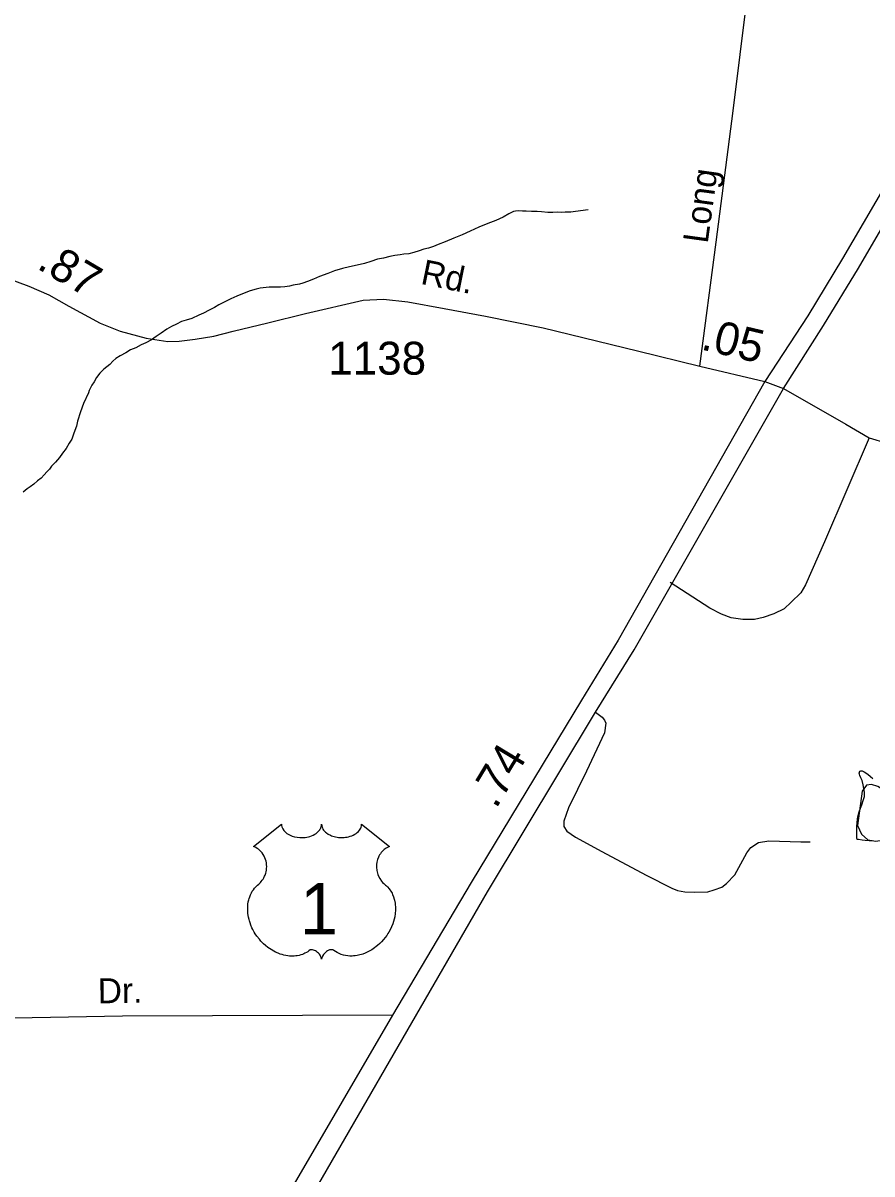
# Model space of a CAD drawing. Extents: x 2126262 to 2293712, y 749403 to 919119.
# Drawn here: x 2144211 to 2147437, y 828776 to 833147 of the extents above; entities that cross this region are included whole.
import ezdxf

# ---------------------------------------------------------------- set-up
doc = ezdxf.new("R2010")
doc.units = 0
for name, color, linetype in [('Exist Hydrographic Misc Water Feature', 7, 'Continuous'), ('Exist Hydrographic Pond Under 1500 Sq Ft', 7, 'Continuous'), ('Exist Road Non-System Type 51', 7, 'Continuous'), ('Exist Road Non-System Type 51 Label', 7, 'Continuous'), ('Exist Road Primary US Divided Attributed', 7, 'Continuous'), ('Exist Road Primary US Mileage Hundredths English Label', 7, 'Continuous'), ('Exist Road Primary US Shield CELL', 7, 'Continuous'), ('Exist Road Primary US Shield Number Label', 7, 'Continuous'), ('Exist Road Secondary Mileage Hundredths English Label', 7, 'Continuous'), ('Exist Road Secondary Type 51 Attributed', 7, 'Continuous'), ('Exist Road Secondary Type 51 Label', 7, 'Continuous'), ('Exist Road Secondary Type 51 Number Label', 7, 'Continuous')]:
    doc.layers.add(name, color=color, linetype=linetype)

msp = doc.modelspace()

# ---------------------------------------------------------------- linework, layer by layer
at = {"layer": 'Exist Hydrographic Misc Water Feature'}
for points in [[(2146358.1, 832437.3), (2146310.3, 832431.1), (2146292, 832429), (2146270.3, 832428.6), (2146256.2, 832427.9), (2146240.2, 832428.3), (2146224.4, 832427.9), (2146204.5, 832428.1), (2146180.5, 832429.6), (2146164.1, 832431.3), (2146142.6, 832431.3), (2146122.5, 832433.2), (2146108.3, 832432.9), (2146092.5, 832434.5), (2146082.3, 832432.3), (2146074.5, 832431.1), (2146056.4, 832422.1), (2146034.5, 832410.4), (2146006.8, 832397.9), (2145976.9, 832386.2), (2145943.1, 832371.5), (2145909.2, 832357.1), (2145879.3, 832343), (2145847.5, 832330.8), (2145815.3, 832316.6), (2145787.8, 832306.5), (2145769.8, 832297.9), (2145751.7, 832291.7), (2145734.1, 832287.8), (2145716.1, 832281.6), (2145695.8, 832275.4), (2145676.1, 832271.1), (2145657.8, 832269), (2145643.9, 832266.6), (2145624, 832264.7), (2145604.1, 832260.1), (2145580.1, 832254), (2145558.2, 832250.4), (2145532.3, 832242.1), (2145508.3, 832233.6), (2145480, 832227.3), (2145450.7, 832221.6), (2145424.5, 832214.6), (2145394.5, 832206.1), (2145369.1, 832196.2), (2145336.9, 832184.5), (2145314.8, 832174.4), (2145291, 832165.8), (2145273.4, 832159.6), (2145261.3, 832155.7), (2145237.1, 832151.3), (2145223.3, 832147.3), (2145205.1, 832145.2), (2145189.3, 832144.7), (2145167.1, 832144.4), (2145145.4, 832144.1), (2145111.6, 832139.9), (2145097.2, 832135.9), (2145073.2, 832129.8), (2145051.1, 832121.4), (2145023.6, 832109.7), (2144999.8, 832099.6), (2144975.6, 832086.9), (2144954.1, 832076.9), (2144937.9, 832066.3), (2144917.8, 832056.3), (2144896.1, 832045.8), (2144878.2, 832038), (2144852.4, 832025.3), (2144830, 832019.3), (2144812.4, 832013.1), (2144794.3, 832003.6), (2144774.7, 831995.2), (2144756.8, 831985), (2144735.1, 831968.8), (2144716.8, 831956.9), (2144699, 831944.2), (2144677.1, 831932.1), (2144659.2, 831924.7), (2144639.3, 831914.3), (2144619.4, 831905.5), (2144601.6, 831895.3), (2144579.7, 831883.6), (2144563.9, 831873), (2144551.8, 831863.4), (2144540.3, 831850.6), (2144518.1, 831833.2), (2144502.4, 831816.9), (2144490.3, 831801), (2144480.8, 831784.5), (2144472.4, 831772.4), (2144462.6, 831752), (2144458.9, 831742.4), (2144441, 831701.7), (2144429.6, 831670.2), (2144417.9, 831635.8), (2144414.2, 831616.1), (2144404.1, 831590), (2144396.5, 831567.2), (2144386.5, 831552.1)], [(2144386.5, 831552.1), (2144375, 831531.6), (2144361.3, 831513.3), (2144348.8, 831497), (2144333.6, 831479.4), (2144319.2, 831464.9), (2144311.7, 831452.7), (2144301.6, 831442.8), (2144291.6, 831431), (2144279.7, 831419), (2144265.7, 831408.5), (2144252.2, 831396.4), (2144238, 831385.9), (2144226.1, 831378.4), (2144210.6, 831366.1)], [(2147437.5, 830040.8), (2147425.8, 830041.8), (2147411, 830042.8), (2147398.9, 830043.8), (2147384.8, 830046), (2147380.7, 830046.6), (2147379, 830051.7), (2147378.4, 830064), (2147379, 830079.7), (2147379.4, 830095.8), (2147380.1, 830109.9), (2147381.3, 830124.8), (2147384.4, 830137.7), (2147388.1, 830151.8), (2147392.8, 830165.3), (2147397.3, 830177.5), (2147403.4, 830194.1), (2147407.5, 830210.1), (2147407.5, 830225.9), (2147405.1, 830239.6), (2147403, 830254.6), (2147398.7, 830270.2), (2147394.4, 830280.2), (2147390.5, 830290.1), (2147388.9, 830294.4), (2147388.3, 830298.6), (2147388.5, 830302.6), (2147390.7, 830305.9), (2147394, 830307.5), (2147399.3, 830307), (2147406.5, 830303.9), (2147421.1, 830294.4), (2147430.3, 830286.1), (2147440.3, 830277.7)]]:
    msp.add_lwpolyline(points, dxfattribs=at)
at = {"layer": 'Exist Hydrographic Pond Under 1500 Sq Ft'}
msp.add_lwpolyline([(2147450.6, 830040.4), (2147499.2, 830047.5), (2147533, 830072.4), (2147561.5, 830102.7), (2147565, 830120.5), (2147549.7, 830140.1), (2147538.3, 830172.2), (2147515.2, 830211.3), (2147458.2, 830248.1), (2147435.1, 830255.8), (2147415.5, 830252.3), (2147398.6, 830229.6), (2147381.7, 830099.1), (2147396.6, 830066.1), (2147420.9, 830045.7), (2147450.6, 830040.4)], dxfattribs=at)
at = {"layer": 'Exist Road Non-System Type 51'}
msp.add_line((2145615.1, 829379.3), (2144588.8, 829376.1), dxfattribs=at)
for points in [[(2147100, 831759.4), (2147337.1, 831624.1), (2147425.9, 831572.4)], [(2147425.9, 831572.4), (2147255.8, 831176.6), (2147183.6, 831013.9), (2147166.4, 830983.1), (2147129.4, 830947.3), (2147102.3, 830922.7), (2147064.1, 830903), (2147023.4, 830889.4), (2146990.1, 830882), (2146945.7, 830882), (2146901.3, 830888.2), (2146864.3, 830901.7), (2146820, 830925.1), (2146669.8, 831022.6)], [(2147425.9, 831572.4), (2147560.3, 831531.7), (2147682.3, 831516.9), (2148159.4, 831466.3)], [(2146385.7, 830529.6), (2146410.9, 830511.4), (2146420.7, 830499.5), (2146424.9, 830488.3), (2146419.6, 830451.2), (2146351.8, 830306.3), (2146282.9, 830166.3), (2146265.7, 830116.6), (2146265, 830095.5), (2146276.9, 830078), (2146310.5, 830054.9), (2146410.5, 830000.3), (2146578.8, 829911.4), (2146676.4, 829861.7), (2146698.1, 829853.3), (2146725.4, 829847.7), (2146761.1, 829846.3), (2146812.5, 829847.7), (2146837, 829854.7), (2146865.6, 829865.2), (2146883.1, 829879.9), (2146915, 829912.1), (2146960.4, 829996.1), (2146976.5, 830015.7), (2147005.2, 830035.3), (2147044.1, 830040.9), (2147165.8, 830038.1), (2147201.8, 830037.4)], [(2144588.8, 829376.1), (2142873.2, 829344.2)]]:
    msp.add_lwpolyline(points, dxfattribs=at)
at = {"layer": 'Exist Road Primary US Divided Attributed'}
for points in [[(2148587.4, 834435.9), (2147803.3, 833100.8), (2147755.1, 833006.3), (2147529.4, 832604), (2147324.5, 832252.8), (2147192.4, 832035.8), (2147029.8, 831785.5)], [(2147100, 831759.4), (2147252.6, 831998.3), (2147385.4, 832216.5), (2147590.7, 832568.2), (2147827.5, 833010.3), (2147911.9, 833153), (2147984.2, 833261.6), (2148636.6, 834396.7)], [(2147029.8, 831785.5), (2146472.3, 830803.5), (2146332.3, 830575.6), (2145914, 829883.7), (2145615.1, 829379.3), (2145041.4, 828395.6)], [(2145146.3, 828412.4), (2145975.2, 829847.8), (2146385.7, 830529.6), (2146533.3, 830767.3), (2147100, 831759.4)]]:
    msp.add_lwpolyline(points, dxfattribs=at)
at = {"layer": 'Exist Road Primary US Shield CELL'}
msp.add_lwpolyline([(2145193.1, 830104.4), (2145193.4, 830100), (2145194.5, 830094.8), (2145195.3, 830092.1), (2145197.7, 830086.9), (2145201.7, 830080.9), (2145207.4, 830074.9), (2145213.7, 830069.7), (2145218, 830066.9), (2145225.2, 830063), (2145233.4, 830059.6), (2145242.6, 830056.9), (2145251.9, 830055), (2145262.2, 830053.9), (2145272.3, 830053.7), (2145283.2, 830054.5), (2145295.3, 830056.9), (2145300.8, 830058.3), (2145307.1, 830060.4), (2145312.8, 830062.8), (2145319.2, 830066.2), (2145324.3, 830069.5), (2145328.2, 830072.4), (2145333.9, 830077.8), (2145338.4, 830083.4), (2145340.3, 830086.5), (2145341.9, 830089.5), (2145344.1, 830095.9), (2145344.8, 830098.8), (2145345.2, 830104.6), (2145345.6, 830099.7), (2145346.1, 830096.6), (2145346.9, 830093.6), (2145348.1, 830090.4), (2145350.4, 830085.9), (2145352.9, 830082.1), (2145357.6, 830076.5), (2145360.6, 830073.8), (2145363.3, 830071.6), (2145370.5, 830066.6), (2145379, 830062.3), (2145383.1, 830060.5), (2145387.4, 830059), (2145392.8, 830057.4), (2145398.4, 830056.1), (2145403.9, 830055.1), (2145409.5, 830054.3), (2145415.3, 830053.9), (2145420, 830053.7), (2145425.8, 830053.8), (2145431.1, 830054.1), (2145436.6, 830054.7), (2145442.6, 830055.7), (2145447.4, 830056.8), (2145453.8, 830058.5), (2145459.6, 830060.6), (2145464.7, 830062.8), (2145471.3, 830066.2), (2145476.6, 830069.6), (2145480.5, 830072.7), (2145485.2, 830077), (2145489.6, 830082.1), (2145492.1, 830085.8), (2145493.9, 830089.6), (2145495.6, 830093.6), (2145496.7, 830097.9), (2145497.2, 830101.6), (2145497.3, 830104.7), (2145603.6, 830020.1), (2145601.1, 830019.1), (2145595.3, 830016.3), (2145590.7, 830013.6), (2145583.4, 830008.4), (2145580.3, 830005.6), (2145577.1, 830002.7), (2145574.2, 829999.5), (2145571.7, 829996.6), (2145568.6, 829992.3), (2145565.8, 829988), (2145563.1, 829983.3), (2145561.2, 829979.2), (2145557.9, 829970.7), (2145556.3, 829965.3), (2145555.3, 829960.7), (2145554.1, 829951.2), (2145553.8, 829946.7), (2145553.8, 829942.3), (2145554, 829937.5), (2145554.5, 829933), (2145555.3, 829928.3), (2145556, 829924.2), (2145557.3, 829919.1), (2145559.2, 829913.2), (2145561.5, 829907.5), (2145566.4, 829898.2), (2145572.7, 829888.8), (2145577.1, 829883.5), (2145581.5, 829879), (2145588.1, 829873.5), (2145591.6, 829870.4), (2145595.7, 829866.3), (2145602.3, 829858.5), (2145605, 829854.9), (2145607.8, 829850.8), (2145610.3, 829846.6), (2145612.8, 829842.1), (2145614.8, 829838.1), (2145618.5, 829829), (2145621.3, 829820.2), (2145622.5, 829815.5), (2145624.5, 829805.1), (2145625.3, 829800), (2145626.1, 829789.8), (2145626.1, 829777.5), (2145625.2, 829765.8), (2145623, 829752.2), (2145621.1, 829744), (2145618.3, 829734.5), (2145615.6, 829726.3), (2145610.8, 829714.2), (2145606.5, 829705.4), (2145600.9, 829695.1), (2145597.1, 829688.9), (2145592.6, 829682.2), (2145587, 829674.5), (2145580.5, 829666.4), (2145572.7, 829657.8), (2145566.3, 829651.4), (2145558, 829644), (2145553, 829639.9), (2145545.9, 829634.5), (2145536.1, 829627.9), (2145526.4, 829622.4), (2145518.2, 829618.2), (2145510.9, 829615), (2145501.5, 829611.4), (2145485.8, 829607.1), (2145480.1, 829605.9), (2145473.3, 829604.9), (2145467, 829604.3), (2145460.8, 829603.9), (2145452.5, 829603.9), (2145444.3, 829604.5), (2145436.5, 829605.7), (2145428.4, 829607.4), (2145419.9, 829609.9), (2145412.3, 829612.9), (2145404.5, 829616.7), (2145391.3, 829625), (2145387.5, 829627), (2145385.4, 829627.6), (2145380.3, 829627.8), (2145375.5, 829626.8), (2145370.6, 829624.9), (2145367.7, 829623.3), (2145363.8, 829620.7), (2145360.8, 829618.3), (2145357.1, 829614.9), (2145354.6, 829612), (2145352.7, 829609.7), (2145349, 829603.9), (2145347.7, 829601.1), (2145346.3, 829597.6), (2145345.1, 829592.3), (2145343.4, 829598.9), (2145341.5, 829603.3), (2145339.2, 829607.1), (2145336.8, 829610.4), (2145333.1, 829614.7), (2145329.8, 829617.9), (2145325.8, 829621.2), (2145321.5, 829623.7), (2145318.1, 829625.5), (2145315, 829626.7), (2145311.1, 829627.6), (2145308, 829627.9), (2145305.4, 829627.8), (2145301.9, 829627), (2145297.1, 829623.6), (2145292.5, 829620.4), (2145287.6, 829617.3), (2145281.7, 829614.2), (2145277.3, 829612.2), (2145272.2, 829610.2), (2145266.2, 829608.2), (2145259.6, 829606.5), (2145252.9, 829605.2), (2145247, 829604.2), (2145240.7, 829603.6), (2145235, 829603.5), (2145229, 829603.5), (2145223.4, 829604), (2145217, 829604.5), (2145208.9, 829605.7), (2145202.3, 829607.2), (2145195.2, 829609.1), (2145188, 829611.4), (2145180.3, 829614.3), (2145170.6, 829618.5), (2145163.9, 829622), (2145153.3, 829628.1), (2145140.9, 829636.7), (2145131.5, 829644.3), (2145124.6, 829650.5), (2145114.5, 829660.8), (2145108.6, 829667.5), (2145099.3, 829679.6), (2145093.3, 829688.3), (2145089.5, 829694.7), (2145083.8, 829705), (2145080.7, 829711.5), (2145076.7, 829720.9), (2145073.5, 829729.5), (2145070.9, 829737.7), (2145069.5, 829742.9), (2145067.5, 829752), (2145066.2, 829758.4), (2145065, 829767.3), (2145064.4, 829776.7), (2145064.3, 829785.3), (2145064.5, 829792.4), (2145065.3, 829800.8), (2145066.7, 829809.6), (2145068.4, 829817.2), (2145069.9, 829822.7), (2145072.2, 829829.3), (2145075.2, 829836.7), (2145078.7, 829843.7), (2145082, 829849.6), (2145086.3, 829855.8), (2145090.4, 829861.2), (2145095.8, 829867.1), (2145101.5, 829872.5), (2145106.7, 829876.7), (2145112.8, 829882.7), (2145116, 829886.4), (2145119.9, 829891.5), (2145122.9, 829896.2), (2145125.4, 829900.4), (2145128.6, 829906.6), (2145130.6, 829911.2), (2145133, 829918.4), (2145134.2, 829923.4), (2145135.5, 829929.9), (2145136.3, 829936), (2145136.6, 829943.6), (2145136.4, 829949.9), (2145135.6, 829957.2), (2145134.2, 829964.2), (2145132.6, 829970.4), (2145129.9, 829977.4), (2145127.5, 829982.6), (2145123.4, 829989.5), (2145118.9, 829996), (2145114.2, 830001.3), (2145109.5, 830006), (2145105, 830009.5), (2145100.7, 830012.6), (2145095.3, 830015.9), (2145090.1, 830018.4), (2145086.8, 830019.7)], close=True, dxfattribs=at)
at = {"layer": 'Exist Road Secondary Type 51 Attributed'}
for p, q in [((2146782.5, 831844.2), (2147029.8, 831785.5)), ((2147029.8, 831785.5), (2147100, 831759.4))]:
    msp.add_line(p, q, dxfattribs=at)
for points in [[(2146782.5, 831844.2), (2146844.4, 832315.2), (2146908.8, 832814.3), (2146962.5, 833243.1), (2147016.6, 833820.1), (2147044.9, 834225.5), (2147079.5, 834932.8), (2147116.2, 835550.6)], [(2144143.9, 832180.6), (2144232.7, 832148), (2144309.2, 832115.5), (2144384.2, 832071.4), (2144503.6, 832007), (2144580.1, 831977), (2144678.1, 831950.2), (2144760.4, 831938), (2144804.5, 831939.3), (2144864.5, 831946.3), (2144935.9, 831958.5), (2145009, 831977), (2145140.5, 832008.2), (2145283.7, 832044.6), (2145503.3, 832094.4), (2145579.8, 832098.9), (2145672.8, 832087.8), (2145811.5, 832063.1), (2145967.9, 832034.4), (2146187.1, 831989.1), (2146545.7, 831901.7), (2146782.5, 831844.2)]]:
    msp.add_lwpolyline(points, dxfattribs=at)

# ---------------------------------------------------------------- texts
at = {"layer": 'Exist Road Non-System Type 51 Label'}
msp.add_text('Dr.', height=95, rotation=0.8545, dxfattribs=at).set_placement((2144495.4, 829424))
at = {"layer": 'Exist Road Primary US Mileage Hundredths English Label'}
msp.add_text('.74', height=125, rotation=58.8444, dxfattribs=at).set_placement((2146007.8, 830159.8))
at = {"layer": 'Exist Road Primary US Shield Number Label'}
msp.add_text('1', height=195, dxfattribs=at).set_placement((2145262.8, 829685.7))
at = {"layer": 'Exist Road Secondary Mileage Hundredths English Label'}
for s, rotation, p in [('.87', 329.5771, (2144259.2, 832217.3)), ('.05', 346.6442, (2146782.7, 831908.4))]:
    msp.add_text(s, height=125, rotation=rotation, dxfattribs=at).set_placement(p)
at = {"layer": 'Exist Road Secondary Type 51 Label'}
for s, rotation, p in [('Long', 82.1844, (2146812.1, 832307.5)), ('Rd.', 348.5143, (2145718.2, 832157.2))]:
    msp.add_text(s, height=95, rotation=rotation, dxfattribs=at).set_placement(p)
at = {"layer": 'Exist Road Secondary Type 51 Number Label'}
msp.add_text('1138', height=125, dxfattribs=at).set_placement((2145370.5, 831811.8))

doc.saveas('drawing.dxf')
